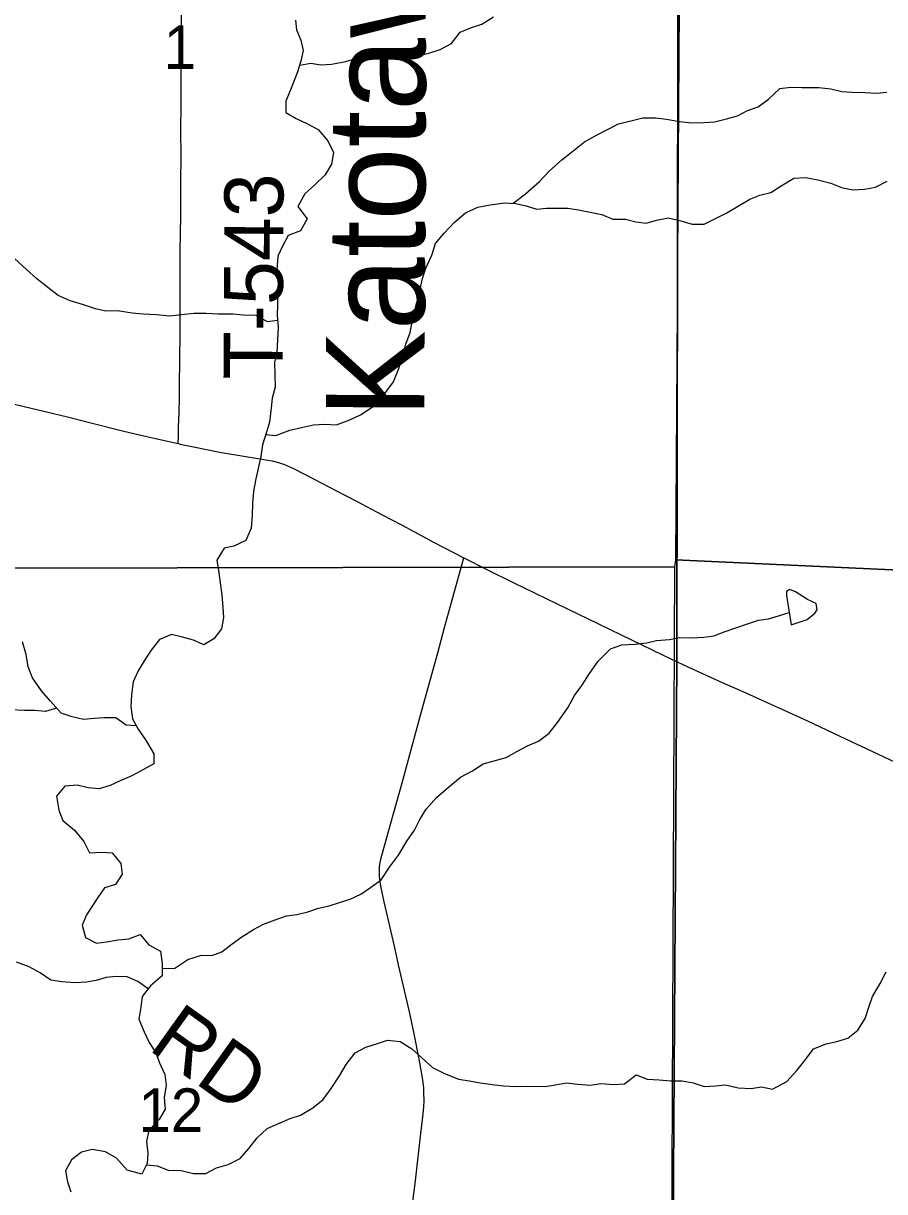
# Model space of a CAD drawing. Extents: x 0 to 34, y 0 to 22.
# Drawn here: x 18.474 to 19.303, y 18.6 to 19.726 of the extents above; entities that cross this region are included whole.
import ezdxf

# ---------------------------------------------------------------- set-up
doc = ezdxf.new("R2010")
doc.units = 0
for name, color, linetype in [('Default', 7, 'Continuous'), ('GM_X_Minor_Lake', 7, 'Continuous'), ('GM_X_Minor_River', 7, 'Continuous'), ('GM_X_Minor_River_Text', 7, 'Continuous'), ('GM_X_Rail_Line', 7, 'Continuous'), ('GM_X_Section', 7, 'Continuous'), ('GM_X_Section_Text', 7, 'Continuous'), ('GM_X_Township_Road', 7, 'Continuous'), ('GM_X_Township_Road_Text', 7, 'Continuous'), ('GM_X_US_Shield', 7, 'Continuous')]:
    doc.layers.add(name, color=color, linetype=linetype)

msp = doc.modelspace()

# ---------------------------------------------------------------- linework, layer by layer
at = {"layer": 'GM_X_Minor_Lake'}
for points in [[(19.2132, 19.1461), (19.2288, 19.1513), (19.236, 19.1573), (19.2383, 19.1607), (19.2372, 19.1668), (19.2289, 19.1707), (19.2244, 19.1734), (19.2173, 19.178), (19.212, 19.1803), (19.2089, 19.1784), (19.2089, 19.1746)], [(19.2089, 19.1746), (19.2132, 19.1461)]]:
    msp.add_lwpolyline(points, dxfattribs=at)
at = {"layer": 'GM_X_Minor_River'}
for points in [[(18.7357, 19.7287), (18.7368, 19.7192), (18.7409, 19.7093), (18.7431, 19.6994), (18.7411, 19.6892), (18.7376, 19.6778), (18.7318, 19.6631), (18.7264, 19.6506), (18.7266, 19.6396), (18.7364, 19.6338), (18.7466, 19.6292), (18.7576, 19.6234), (18.7669, 19.6123), (18.7725, 19.6012), (18.7705, 19.5899), (18.7644, 19.5797), (18.7545, 19.5699), (18.7449, 19.5613), (18.738, 19.5492), (18.747, 19.5373), (18.7408, 19.5256), (18.7287, 19.5212), (18.7233, 19.511), (18.7187, 19.5012), (18.7178, 19.4883), (18.7211, 19.4776), (18.7184, 19.4678), (18.7186, 19.4541), (18.7182, 19.4447), (18.7192, 19.4325), (18.7184, 19.4207), (18.7179, 19.4086), (18.7155, 19.3988), (18.7158, 19.3874), (18.7161, 19.3752), (18.7133, 19.3646), (18.7125, 19.3552), (18.7109, 19.3415), (18.7078, 19.3317), (18.7039, 19.3196), (18.7026, 19.3082), (18.6999, 19.2968), (18.6975, 19.287), (18.6955, 19.2749), (18.6943, 19.2631), (18.6942, 19.2514), (18.693, 19.2392), (18.6879, 19.2275), (18.6765, 19.2219), (18.6671, 19.2201), (18.6601, 19.2084), (18.6616, 19.1986), (18.6634, 19.1868), (18.6648, 19.175), (18.6658, 19.1629), (18.6665, 19.1534), (18.6645, 19.1424), (18.6572, 19.1326), (18.6477, 19.127), (18.6375, 19.1316), (18.627, 19.1344), (18.6164, 19.1368), (18.605, 19.132), (18.5969, 19.1218), (18.59, 19.1116), (18.5843, 19.1018), (18.5796, 19.0912), (18.578, 19.0787), (18.5772, 19.0677), (18.579, 19.0556), (18.5842, 19.0456), (18.592, 19.0346), (18.5995, 19.022), (18.5994, 19.0125), (18.5895, 19.0069), (18.5781, 19.0009), (18.5671, 18.9961), (18.5572, 18.9916), (18.5466, 18.9883), (18.536, 18.9892), (18.5254, 18.9919)], [(18.7399, 19.6852), (18.7505, 19.6872), (18.7604, 19.6856), (18.7706, 19.6862), (18.7842, 19.6888), (18.7949, 19.6921), (18.8074, 19.6954), (18.8176, 19.6945), (18.8297, 19.6952), (18.84, 19.6951), (18.8513, 19.6938), (18.8642, 19.6967), (18.8752, 19.7004), (18.8862, 19.706), (18.8943, 19.7169), (18.9053, 19.7214), (18.9152, 19.7247), (18.9266, 19.7318)], [(18.9455, 19.5522), (18.9573, 19.5615), (18.9707, 19.5731), (18.9802, 19.5833), (18.9925, 19.5942), (19.0031, 19.6024), (19.0142, 19.6114), (19.0256, 19.6177), (19.0351, 19.6226), (19.0469, 19.6289), (19.0587, 19.6315), (19.0704, 19.6344), (19.0825, 19.6346), (19.0931, 19.6334), (19.1056, 19.631), (19.1177, 19.6297), (19.1291, 19.63), (19.1393, 19.6307), (19.1511, 19.6336), (19.1617, 19.6365), (19.1712, 19.6417), (19.1815, 19.6451), (19.1914, 19.6526), (19.2024, 19.6627), (19.213, 19.6641), (19.2236, 19.6636), (19.2399, 19.6638), (19.2513, 19.6626), (19.2619, 19.6598), (19.2717, 19.6594), (19.2842, 19.6589), (19.2959, 19.6584), (19.3054, 19.6594)], [(18.707, 19.3294), (18.7168, 19.3286), (18.7305, 19.3337), (18.7415, 19.3363), (18.7533, 19.3388), (18.7642, 19.3395), (18.7752, 19.339), (18.7881, 19.3438), (18.7984, 19.3486), (18.8106, 19.3565), (18.8209, 19.3678), (18.8301, 19.3802), (18.8355, 19.3931), (18.839, 19.404), (18.8421, 19.4165), (18.8464, 19.4279), (18.8484, 19.4396), (18.8519, 19.4532), (18.855, 19.465), (18.8582, 19.4797), (18.8613, 19.4896), (18.8671, 19.5024), (18.8706, 19.5134), (18.879, 19.5235), (18.8886, 19.5337), (18.8996, 19.5431), (18.9114, 19.5486), (18.9232, 19.5508), (18.9376, 19.5526), (18.9478, 19.5521), (18.958, 19.5497), (18.9682, 19.5466), (18.9777, 19.5476), (18.9981, 19.5474), (19.0083, 19.5458), (19.0197, 19.5438), (19.031, 19.5414), (19.0416, 19.5371), (19.0537, 19.537), (19.0635, 19.5343), (19.0737, 19.533), (19.0836, 19.536), (19.095, 19.5381), (19.1071, 19.5354), (19.118, 19.5322), (19.1294, 19.5321), (19.1397, 19.5373), (19.1514, 19.5429), (19.1632, 19.55), (19.1735, 19.5563), (19.183, 19.56), (19.1936, 19.5626), (19.2035, 19.569), (19.2157, 19.5764), (19.2271, 19.5771), (19.2388, 19.5747), (19.2516, 19.5715), (19.2626, 19.5672), (19.2728, 19.5652), (19.2838, 19.5659), (19.2944, 19.5677), (19.3058, 19.5736)], [(18.7186, 19.4395), (18.709, 19.4379), (18.6981, 19.4441), (18.6856, 19.4446), (18.6754, 19.4455), (18.6614, 19.4456), (18.6497, 19.4461), (18.6379, 19.4462), (18.6262, 19.4448), (18.6148, 19.4434), (18.6016, 19.4447), (18.5894, 19.4455), (18.5785, 19.4464), (18.5645, 19.4488), (18.5531, 19.4482), (18.5433, 19.4505), (18.5308, 19.4548), (18.5187, 19.4584), (18.5071, 19.4634), (18.4973, 19.4711), (18.4867, 19.4795), (18.4766, 19.4884), (18.4653, 19.4991)], [(18.6074, 18.8153), (18.6197, 18.8157), (18.6323, 18.8239), (18.6452, 18.828), (18.6554, 18.8279), (18.6649, 18.8312), (18.6748, 18.8391), (18.6843, 18.8458), (18.6954, 18.8529), (18.7049, 18.8578), (18.7163, 18.8622), (18.7273, 18.8659), (18.7372, 18.8673), (18.7478, 18.8699), (18.758, 18.8732), (18.7683, 18.8757), (18.7781, 18.8787), (18.7884, 18.882), (18.7987, 18.8868), (18.8082, 18.8932), (18.8185, 18.9007), (18.8265, 18.9127), (18.8349, 18.9244), (18.843, 18.938), (18.8503, 18.9486), (18.8557, 18.9588), (18.8618, 18.9686), (18.8718, 18.9799), (18.8832, 18.99), (18.8947, 18.9994), (18.9064, 19.0057), (18.9167, 19.0124), (18.9387, 19.0183), (18.949, 19.0243), (18.9593, 19.0298), (18.9699, 19.0343), (18.9802, 19.0418), (18.9882, 19.0523), (18.9982, 19.0663), (19.0047, 19.078), (19.0116, 19.0878), (19.0189, 19.0995), (19.0274, 19.1111), (19.0392, 19.1232), (19.0502, 19.1269), (19.0631, 19.1275), (19.0741, 19.1289), (19.0836, 19.1311), (19.0961, 19.1321), (19.1056, 19.1339), (19.1177, 19.1338), (19.129, 19.1344), (19.1389, 19.1355), (19.1488, 19.1396), (19.1598, 19.1433), (19.1712, 19.1473), (19.1818, 19.1506), (19.1913, 19.1521), (19.2012, 19.155), (19.2114, 19.1581)], [(18.5824, 19.0491), (18.5728, 19.0495), (18.5627, 19.0568), (18.5517, 19.0566), (18.5418, 19.0559), (18.5316, 19.0549), (18.5207, 19.0576), (18.5101, 19.0612), (18.5, 19.0726), (18.4913, 19.0826), (18.4824, 19.0952), (18.4783, 19.1059), (18.4765, 19.1176), (18.4728, 19.1298)], [(18.5058, 19.0661), (18.495, 19.0628), (18.4847, 19.0637), (18.4749, 19.0638), (18.4609, 19.0643)], [(18.5254, 18.9919), (18.5137, 18.9909), (18.5056, 18.9811), (18.5078, 18.9678), (18.5119, 18.9579), (18.5231, 18.9483), (18.5321, 18.9376), (18.5373, 18.9266), (18.5491, 18.9272), (18.5593, 18.9267), (18.5676, 18.9164), (18.569, 18.9061), (18.5625, 18.896), (18.5518, 18.893), (18.5449, 18.8825), (18.5346, 18.867), (18.5303, 18.8568), (18.5336, 18.845), (18.5442, 18.8396), (18.5537, 18.841), (18.565, 18.8428), (18.5753, 18.8439), (18.5863, 18.8479), (18.5945, 18.838), (18.6058, 18.8318), (18.6073, 18.82), (18.6075, 18.8083), (18.5961, 18.7985), (18.5881, 18.7883), (18.5868, 18.7781), (18.5848, 18.7664), (18.59, 18.7542), (18.5949, 18.7439), (18.6012, 18.7339), (18.6049, 18.7244), (18.6101, 18.713), (18.6112, 18.7027), (18.6092, 18.691), (18.6102, 18.6796), (18.6045, 18.6698), (18.5945, 18.6596), (18.5922, 18.6487), (18.5936, 18.6373), (18.5931, 18.6274), (18.5877, 18.6172), (18.5738, 18.6211), (18.5633, 18.6326), (18.5527, 18.6388), (18.5399, 18.6408), (18.5296, 18.6383), (18.5201, 18.6308), (18.5143, 18.6202), (18.5161, 18.6099), (18.5194, 18.6)], [(18.5939, 18.7957), (18.584, 18.8028), (18.5738, 18.8071), (18.5632, 18.8075), (18.5534, 18.8065), (18.5439, 18.8036), (18.5344, 18.8021), (18.5234, 18.8015), (18.5109, 18.8024), (18.5003, 18.804), (18.4898, 18.8109), (18.4792, 18.8167), (18.4672, 18.8214)], [(18.5925, 18.6262), (18.6026, 18.625), (18.6131, 18.6211), (18.6256, 18.6206), (18.6377, 18.6179), (18.6495, 18.6177), (18.6597, 18.6233), (18.6711, 18.6266), (18.6825, 18.6322), (18.6909, 18.642), (18.699, 18.6522), (18.7085, 18.6612), (18.7188, 18.6656), (18.7306, 18.6708), (18.7408, 18.6741), (18.7526, 18.6809), (18.7625, 18.6891), (18.7702, 18.6997), (18.7782, 18.7117), (18.7848, 18.7227), (18.7932, 18.734), (18.8035, 18.7396), (18.8149, 18.7429), (18.8244, 18.7462), (18.8368, 18.7449), (18.8478, 18.738), (18.8579, 18.7288), (18.8677, 18.72), (18.8786, 18.7145), (18.8929, 18.7087), (18.9035, 18.7071), (18.9137, 18.7051), (18.9251, 18.7035), (18.9361, 18.7022), (18.9482, 18.7017), (18.9595, 18.702), (18.9762, 18.7015), (18.9864, 18.7033), (18.997, 18.705), (19.0076, 18.7038), (19.0201, 18.7029), (19.03, 18.7043), (19.0421, 18.7035), (19.0527, 18.7041), (19.0638, 18.7127), (19.0747, 18.7085), (19.0861, 18.708), (19.097, 18.7071), (19.1084, 18.707), (19.119, 18.705), (19.1295, 18.7015), (19.1405, 18.7021), (19.15, 18.7032), (19.1621, 18.7004), (19.1746, 18.6995), (19.1848, 18.7013), (19.1954, 18.6989), (19.2091, 18.7064), (19.2187, 18.7169), (19.2263, 18.7267), (19.2347, 18.738), (19.2469, 18.7428), (19.2571, 18.745), (19.2678, 18.748), (19.2773, 18.7558), (19.2846, 18.7671), (19.2881, 18.7781), (19.2916, 18.7883), (19.2989, 18.8008), (19.3047, 18.8121)]]:
    msp.add_lwpolyline(points, dxfattribs=at)
at = {"layer": 'GM_X_Rail_Line'}
msp.add_lwpolyline([(19.082, 14.1642), (19.0858, 15.176), (19.0896, 16.1806), (19.0934, 17.1717), (19.0972, 18.1277), (19.0975, 18.2511), (19.0976, 18.2716), (19.1032, 19.1112), (19.1046, 20.1073), (19.105, 20.2214), (18.9873, 20.2214), (18.4948, 20.2275), (17.7586, 20.2281), (16.9636, 20.2311)], dxfattribs=at)
msp.add_lwpolyline([(20.0404, 14.169), (20.0404, 20.2202), (19.5489, 20.2208), (19.5137, 20.2208), (19.105, 20.2214), (19.1046, 20.1073), (19.1032, 19.1112), (19.0976, 18.2716), (19.0975, 18.2511), (19.0972, 18.1277), (19.0934, 17.1717), (19.0896, 16.1806), (19.0858, 15.176), (19.082, 14.1642)], close=True, dxfattribs=at)
at = {"layer": 'GM_X_Section'}
for points in [[(18.9958, 20.228), (19.1087, 20.2254), (19.1017, 19.2088), (19.1009, 19.202), (18.1424, 19.2002), (18.1464, 20.2277)], [(19.1009, 19.202), (19.0964, 18.1818), (18.1287, 18.1928), (18.1424, 19.2002)]]:
    msp.add_lwpolyline(points, close=True, dxfattribs=at)
at = {"layer": 'GM_X_Township_Road'}
msp.add_line((19.1034, 19.1106), (19.1143, 19.1055), dxfattribs=at)
for points in [[(18.6228, 19.3208), (18.6231, 19.3281), (18.6233, 19.3369), (18.6239, 19.3503), (18.6241, 19.3658), (18.6241, 19.3783), (18.6244, 19.4001), (18.6246, 19.4281), (18.6247, 19.4437), (18.6249, 19.4748), (18.6249, 19.5057), (18.6253, 19.5402), (18.6255, 19.5713), (18.6257, 19.5993), (18.6255, 19.6211), (18.6256, 19.6491), (18.6258, 19.6646), (18.626, 19.6989), (18.6261, 19.7394)], [(18.1441, 19.4357), (18.172, 19.4292), (18.2324, 19.4149), (18.2657, 19.4069), (18.2867, 19.4016), (18.329, 19.3913), (18.3682, 19.3817), (18.4529, 19.3616), (18.5163, 19.3465), (18.5374, 19.3412), (18.5706, 19.3329), (18.5857, 19.3293), (18.6038, 19.3251), (18.6228, 19.3208)], [(18.6228, 19.3208), (18.6248, 19.3202), (18.6645, 19.3122), (18.686, 19.3088), (18.7074, 19.3053), (18.7135, 19.3041), (18.7195, 19.3025), (18.7254, 19.3005), (18.7339, 19.2968), (18.7533, 19.2869), (18.7752, 19.2752), (18.7945, 19.2652), (18.8138, 19.2552), (18.8275, 19.248), (18.8385, 19.2421), (18.8686, 19.2259), (18.898, 19.2106)], [(18.8464, 18.5708), (18.8513, 18.6108), (18.8559, 18.6509), (18.8584, 18.6725), (18.8594, 18.6817), (18.8598, 18.688), (18.8595, 18.6956), (18.8593, 18.7003), (18.8589, 18.7055), (18.858, 18.7119), (18.8549, 18.7279), (18.85, 18.7523), (18.8455, 18.7735), (18.8387, 18.8038), (18.8352, 18.8189), (18.8317, 18.834), (18.8248, 18.8642), (18.8213, 18.8793), (18.8181, 18.8945), (18.8169, 18.9038), (18.8167, 18.91), (18.8168, 18.9131), (18.8177, 18.9192), (18.8192, 18.9252), (18.8277, 18.9551), (18.8387, 18.9939), (18.8571, 19.0629), (18.8729, 19.1194), (18.8795, 19.1437), (18.898, 19.2106)], [(18.898, 19.2106), (18.9207, 19.1991), (18.9456, 19.187), (18.9983, 19.1613), (19.0178, 19.152), (19.0595, 19.1318), (19.09, 19.117), (19.1034, 19.1106)], [(19.1143, 19.1055), (19.1242, 19.1008), (19.1469, 19.0908), (19.1697, 19.0807), (19.2291, 19.0538), (19.2656, 19.0365), (19.2909, 19.0246), (19.3303, 19.0059)]]:
    msp.add_lwpolyline(points, dxfattribs=at)
at = {"layer": 'GM_X_US_Shield'}
for points in [[(20.0404, 19.1656), (20.0404, 20.2192), (19.9979, 20.2201), (19.1087, 20.2254), (19.1017, 19.2088)], [(20.0404, 18.1586), (20.0404, 19.1656), (19.1017, 19.2088), (19.1009, 19.202), (19.0964, 18.1818), (19.0961, 18.167)]]:
    msp.add_lwpolyline(points, close=True, dxfattribs=at)

# ---------------------------------------------------------------- texts
at = {"layer": 'Default'}
msp.add_text('RD', height=0.05682, rotation=324.4064, dxfattribs=at).set_placement((18.5929, 18.7378))
at = {"layer": 'GM_X_Minor_River_Text'}
msp.add_text('Katotawa', height=0.09474, rotation=89.7701, dxfattribs=at).set_placement((18.8598, 19.3452))
at = {"layer": 'GM_X_Section_Text'}
for s, height, p in [('1', 0.0419, (18.6089, 19.6817)), ('12', 0.04186, (18.5847, 18.6579))]:
    msp.add_text(s, height=height, rotation=0, dxfattribs=at).set_placement(p)
at = {"layer": 'GM_X_Township_Road_Text'}
msp.add_text('T-543', height=0.05682, rotation=89.7199, dxfattribs=at).set_placement((18.7233, 19.3824))

doc.saveas('drawing.dxf')
